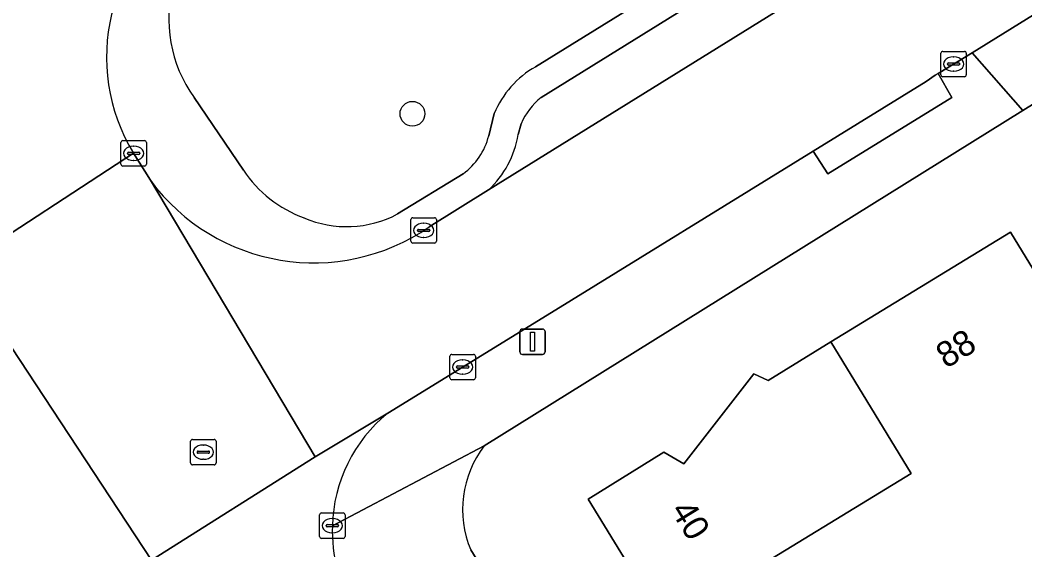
# Model space of a CAD drawing. Extents: x 160030 to 160839, y 385325 to 386450.
# Drawn here: x 160346.19 to 160385.75, y 386281.53 to 386302.37 of the extents above; entities that cross this region are included whole.
import ezdxf

# ---------------------------------------------------------------- set-up
doc = ezdxf.new("R2010")
doc.units = 0
for name, color, linetype in [('IMGEO_Berm_groen', 7, 'Continuous'), ('IMGEO_Boom', 7, 'Continuous'), ('IMGEO_Erf', 7, 'Continuous'), ('IMGEO_Kolk', 7, 'Continuous'), ('IMGEO_Lichtmast', 7, 'Continuous'), ('IMGEO_Pand', 7, 'Continuous'), ('IMGEO_Pand_nummerreeks', 7, 'Continuous'), ('IMGEO_Parkeervlak_open', 7, 'Continuous'), ('IMGEO_Rijbaan_lokaal_gesloten', 7, 'Continuous'), ('IMGEO_Rijbaan_lokaal_open', 7, 'Continuous'), ('IMGEO_Rijbaan_regionaal_gesloten', 7, 'Continuous'), ('IMGEO_Rioolput', 7, 'Continuous'), ('IMGEO_Voetpad_open', 7, 'Continuous')]:
    doc.layers.add(name, color=color, linetype=linetype)

msp = doc.modelspace()

# ---------------------------------------------------------------- linework, layer by layer
at = {"layer": 'IMGEO_Berm_groen'}
for points in [[(160366.485, 386300.541), (160378.982, 386308.281), (160400.825, 386321.832), (160419.325, 386333.262), (160442.24, 386347.645), (160462.986, 386360.46)], [(160353.042, 386299.333), (160354.976, 386296.473)], [(160364.636, 386297.822), (160364.853, 386298.694)], [(160361.049, 386294.746), (160363.628, 386296.329)]]:
    msp.add_lwpolyline(points, dxfattribs=at)
for centre, radius, start, end in [((160357.292, 386302.42), 5.253, 164.2612, 215.9952), ((160368.328, 386297.268), 3.756, 119.3807, 157.692), ((160362.101, 386298.447), 2.611, 305.7909, 346.1585), ((160359.053, 386299.192), 4.9, 213.7031, 249.8427), ((160359.045, 386298.531), 4.283, 246.8879, 297.8983)]:
    msp.add_arc(centre, radius, start, end, dxfattribs=at)
at = {"layer": 'IMGEO_Boom'}
msp.add_circle((160361.635, 386298.688), 0.489, dxfattribs=at)
at = {"layer": 'IMGEO_Erf'}
for points in [[(160501.81, 386370.613), (160500, 386369.65), (160497.076, 386368.094), (160477.207, 386355.738), (160471.584, 386352.242), (160451.942, 386340.027), (160448.402, 386337.826), (160446.333, 386336.538), (160432.599, 386327.999), (160427.209, 386324.647), (160407.062, 386312.118), (160401.445, 386308.625), (160388.265, 386300.429), (160385.669, 386298.814), (160364.454, 386285.622)], [(160389.95, 386254.196), (160385.638, 386261.254), (160381.806, 386267.526), (160377.974, 386273.798), (160375.969, 386277.081), (160373.443, 386275.537), (160368.549, 386283.518), (160371.535, 386285.375), (160372.314, 386284.918), (160375.07, 386288.457), (160375.633, 386288.199), (160378.105, 386289.71), (160385.175, 386294.031), (160388.325, 386288.877)], [(160363.927, 386281.527), (160383.364, 386250), (160385.914, 386245.865)]]:
    msp.add_lwpolyline(points, dxfattribs=at)
msp.add_arc((160367.745, 386283.117), 4.136, 142.7252, 202.6082, dxfattribs=at)
at = {"layer": 'IMGEO_Kolk'}
for p, q in [((160382.437, 386300.218), (160382.437, 386301.07)), ((160382.512, 386301.144), (160383.364, 386301.144)), ((160382.925, 386300.924), (160382.95, 386300.924)), ((160383.438, 386301.07), (160383.438, 386300.218)), ((160382.696, 386300.638), (160382.696, 386300.65)), ((160383.134, 386300.601), (160382.736, 386300.601)), ((160382.739, 386300.687), (160383.137, 386300.687)), ((160383.18, 386300.65), (160383.18, 386300.638)), ((160383.364, 386300.144), (160382.512, 386300.144)), ((160382.948, 386300.364), (160382.923, 386300.364)), ((160350.232, 386297.633), (160351.084, 386297.633)), ((160350.157, 386296.707), (160350.157, 386297.559)), ((160350.645, 386297.413), (160350.67, 386297.413)), ((160351.158, 386297.559), (160351.158, 386296.707)), ((160350.416, 386297.127), (160350.416, 386297.139)), ((160350.854, 386297.09), (160350.456, 386297.09)), ((160350.459, 386297.176), (160350.857, 386297.176)), ((160350.668, 386296.853), (160350.643, 386296.853)), ((160350.9, 386297.139), (160350.9, 386297.127)), ((160351.084, 386296.633), (160350.232, 386296.633)), ((160361.575, 386293.672), (160361.575, 386294.524)), ((160361.65, 386294.598), (160362.502, 386294.598)), ((160362.576, 386294.524), (160362.576, 386293.672)), ((160361.834, 386294.092), (160361.834, 386294.104)), ((160362.272, 386294.055), (160361.874, 386294.055)), ((160361.877, 386294.141), (160362.275, 386294.141)), ((160362.063, 386294.378), (160362.088, 386294.378)), ((160362.318, 386294.104), (160362.318, 386294.092)), ((160362.086, 386293.818), (160362.061, 386293.818)), ((160362.502, 386293.598), (160361.65, 386293.598)), ((160363.109, 386288.296), (160363.109, 386289.148)), ((160363.184, 386289.222), (160364.036, 386289.222)), ((160363.597, 386289.002), (160363.622, 386289.002)), ((160364.11, 386289.148), (160364.11, 386288.296)), ((160363.368, 386288.716), (160363.368, 386288.728)), ((160363.806, 386288.679), (160363.408, 386288.679)), ((160363.411, 386288.765), (160363.809, 386288.765)), ((160363.852, 386288.728), (160363.852, 386288.716)), ((160364.036, 386288.222), (160363.184, 386288.222)), ((160363.62, 386288.442), (160363.595, 386288.442)), ((160358.055, 386282.979), (160358.907, 386282.979)), ((160357.98, 386282.053), (160357.98, 386282.905)), ((160358.468, 386282.759), (160358.493, 386282.759)), ((160358.981, 386282.905), (160358.981, 386282.053)), ((160358.239, 386282.473), (160358.239, 386282.485)), ((160358.677, 386282.436), (160358.279, 386282.436)), ((160358.282, 386282.522), (160358.68, 386282.522)), ((160358.491, 386282.199), (160358.466, 386282.199)), ((160358.723, 386282.485), (160358.723, 386282.473)), ((160358.907, 386281.979), (160358.055, 386281.979))]:
    msp.add_line(p, q, dxfattribs=at)
for points in [[(160382.437, 386300.218), (160382.437, 386301.07)], [(160382.512, 386301.144), (160383.364, 386301.144)], [(160383.438, 386301.07), (160383.438, 386300.218)], [(160383.364, 386300.144), (160382.512, 386300.144)], [(160350.232, 386297.633), (160351.084, 386297.633)], [(160350.157, 386296.707), (160350.157, 386297.559)], [(160351.158, 386297.559), (160351.158, 386296.707)], [(160351.084, 386296.633), (160350.232, 386296.633)], [(160361.575, 386293.672), (160361.575, 386294.524)], [(160361.65, 386294.598), (160362.502, 386294.598)], [(160362.576, 386294.524), (160362.576, 386293.672)], [(160362.502, 386293.598), (160361.65, 386293.598)], [(160363.109, 386288.296), (160363.109, 386289.148)], [(160363.184, 386289.222), (160364.036, 386289.222)], [(160364.11, 386289.148), (160364.11, 386288.296)], [(160364.036, 386288.222), (160363.184, 386288.222)], [(160358.055, 386282.979), (160358.907, 386282.979)], [(160357.98, 386282.053), (160357.98, 386282.905)], [(160358.981, 386282.905), (160358.981, 386282.053)], [(160358.907, 386281.979), (160358.055, 386281.979)]]:
    msp.add_lwpolyline(points, dxfattribs=at)
for centre, radius, start, end in [((160382.514, 386301.068), 0.0765, 91.552, 178.448), ((160382.514, 386301.068), 0.0765, 91.552, 178.448), ((160383.362, 386301.068), 0.0765, 1.552, 88.448), ((160383.362, 386301.068), 0.0765, 1.552, 88.448), ((160382.736, 386300.647), 0.0403, 85.8775, 175.7526), ((160382.733, 386300.637), 0.0366, 178.938, 274.7102), ((160383.137, 386300.644), 0.043, 264.8664, 352.4533), ((160383.141, 386300.649), 0.0386, 1.7309, 96.639), ((160382.514, 386300.22), 0.0765, 181.552, 268.448), ((160382.514, 386300.22), 0.0765, 181.552, 268.448), ((160383.362, 386300.22), 0.0765, 271.552, 358.448), ((160383.362, 386300.22), 0.0765, 271.552, 358.448), ((160350.234, 386297.557), 0.0765, 91.552, 178.448), ((160350.234, 386297.557), 0.0765, 91.552, 178.448), ((160351.082, 386297.557), 0.0765, 1.552, 88.448), ((160351.082, 386297.557), 0.0765, 1.552, 88.448), ((160350.456, 386297.136), 0.0403, 85.8775, 175.7526), ((160350.453, 386297.126), 0.0366, 178.938, 274.7102), ((160350.857, 386297.133), 0.043, 264.8664, 352.4533), ((160350.861, 386297.138), 0.0386, 1.7309, 96.639), ((160350.234, 386296.709), 0.0765, 181.552, 268.448), ((160350.234, 386296.709), 0.0765, 181.552, 268.448), ((160351.082, 386296.709), 0.0765, 271.552, 358.448), ((160351.082, 386296.709), 0.0765, 271.552, 358.448), ((160361.652, 386294.522), 0.0765, 91.552, 178.448), ((160361.652, 386294.522), 0.0765, 91.552, 178.448), ((160362.5, 386294.522), 0.0765, 1.552, 88.448), ((160362.5, 386294.522), 0.0765, 1.552, 88.448), ((160361.874, 386294.101), 0.0403, 85.8775, 175.7526), ((160361.871, 386294.091), 0.0366, 178.938, 274.7102), ((160362.275, 386294.098), 0.043, 264.8664, 352.4533), ((160362.279, 386294.103), 0.0386, 1.7309, 96.639), ((160361.652, 386293.674), 0.0765, 181.552, 268.448), ((160361.652, 386293.674), 0.0765, 181.552, 268.448), ((160362.5, 386293.674), 0.0765, 271.552, 358.448), ((160362.5, 386293.674), 0.0765, 271.552, 358.448), ((160363.186, 386289.146), 0.0765, 91.552, 178.448), ((160363.186, 386289.146), 0.0765, 91.552, 178.448), ((160364.034, 386289.146), 0.0765, 1.552, 88.448), ((160364.034, 386289.146), 0.0765, 1.552, 88.448), ((160363.408, 386288.725), 0.0403, 85.8775, 175.7526), ((160363.405, 386288.715), 0.0366, 178.938, 274.7102), ((160363.809, 386288.722), 0.043, 264.8664, 352.4533), ((160363.813, 386288.727), 0.0386, 1.7309, 96.639), ((160363.186, 386288.298), 0.0765, 181.552, 268.448), ((160363.186, 386288.298), 0.0765, 181.552, 268.448), ((160364.034, 386288.298), 0.0765, 271.552, 358.448), ((160364.034, 386288.298), 0.0765, 271.552, 358.448), ((160358.057, 386282.903), 0.0765, 91.552, 178.448), ((160358.057, 386282.903), 0.0765, 91.552, 178.448), ((160358.905, 386282.903), 0.0765, 1.552, 88.448), ((160358.905, 386282.903), 0.0765, 1.552, 88.448), ((160358.279, 386282.482), 0.0403, 85.8775, 175.7526), ((160358.276, 386282.472), 0.0366, 178.938, 274.7102), ((160358.68, 386282.479), 0.043, 264.8664, 352.4533), ((160358.684, 386282.484), 0.0386, 1.7309, 96.639), ((160358.057, 386282.055), 0.0765, 181.552, 268.448), ((160358.057, 386282.055), 0.0765, 181.552, 268.448), ((160358.905, 386282.055), 0.0765, 271.552, 358.448), ((160358.905, 386282.055), 0.0765, 271.552, 358.448)]:
    msp.add_arc(centre, radius, start, end, dxfattribs=at)
for centre, major_axis, ratio, start_param, end_param in [((160382.924, 386300.644), (-0.387, 0.002), 0.722429, 4.712389, 7.853982), ((160382.949, 386300.644), (-0.39, 0.002), 0.717154, 1.570796, 4.712389), ((160350.644, 386297.133), (-0.387, 0.002), 0.722429, 4.712389, 7.853982), ((160350.669, 386297.133), (-0.39, 0.002), 0.717154, 1.570796, 4.712389), ((160362.062, 386294.098), (-0.387, 0.002), 0.722429, 4.712389, 7.853982), ((160362.087, 386294.098), (-0.39, 0.002), 0.717154, 1.570796, 4.712389), ((160363.596, 386288.722), (-0.387, 0.002), 0.722429, 4.712389, 7.853982), ((160363.621, 386288.722), (-0.39, 0.002), 0.717154, 1.570796, 4.712389), ((160358.467, 386282.479), (-0.387, 0.002), 0.722429, 4.712389, 7.853982), ((160358.492, 386282.479), (-0.39, 0.002), 0.717154, 1.570796, 4.712389)]:
    msp.add_ellipse(centre, major_axis=major_axis, ratio=ratio, start_param=start_param, end_param=end_param, dxfattribs=at)
at = {"layer": 'IMGEO_Lichtmast'}
for p, q in [((160365.864, 386289.316), (160365.864, 386290.116)), ((160365.864, 386290.116), (160365.864, 386289.316)), ((160365.964, 386290.216), (160366.754, 386290.216)), ((160366.754, 386290.216), (160365.964, 386290.216)), ((160366.854, 386290.116), (160366.854, 386289.316)), ((160366.854, 386289.316), (160366.854, 386290.116)), ((160366.754, 386289.216), (160365.964, 386289.216)), ((160365.964, 386289.216), (160366.754, 386289.216))]:
    msp.add_line(p, q, dxfattribs=at)
msp.add_lwpolyline([(160366.284, 386290.091), (160366.434, 386290.091), (160366.434, 386289.341), (160366.284, 386289.341), (160366.284, 386290.091)], dxfattribs=at)
for centre, start, end in [((160365.964, 386290.116), 90, 180), ((160365.964, 386290.116), 90, 180), ((160366.754, 386290.116), 0, 90), ((160366.754, 386290.116), 360, 90), ((160365.964, 386289.316), 180, 270), ((160365.964, 386289.316), 180, 270), ((160366.754, 386289.316), 270, 0), ((160366.754, 386289.316), 270, 0)]:
    msp.add_arc(centre, 0.1, start, end, dxfattribs=at)
at = {"layer": 'IMGEO_Pand'}
for points in [[(160393.058, 386283.507), (160391.989, 386285.256), (160389.382, 386289.523), (160388.325, 386288.877), (160385.175, 386294.031), (160378.105, 386289.71), (160381.27, 386284.535), (160374.09, 386280.15), (160375.969, 386277.081), (160377.974, 386273.798), (160385.886, 386278.632), (160385.666, 386278.991), (160387.986, 386280.409)], [(160378.105, 386289.71), (160375.633, 386288.199), (160375.07, 386288.457), (160372.314, 386284.918), (160371.535, 386285.375), (160368.549, 386283.518), (160373.443, 386275.537), (160375.969, 386277.081), (160374.09, 386280.15), (160381.27, 386284.535)]]:
    msp.add_lwpolyline(points, close=True, dxfattribs=at)
at = {"layer": 'IMGEO_Parkeervlak_open'}
for points in [[(160364.627, 386295.69), (160385.317, 386308.529), (160387.671, 386309.99), (160402.589, 386319.219), (160423.957, 386332.455), (160432.623, 386337.863), (160431.569, 386339.563), (160422.901, 386334.154), (160402.029, 386321.224), (160386.048, 386311.337), (160366.696, 386299.328)], [(160365.911, 386298.299), (160365.795, 386297.869)]]:
    msp.add_lwpolyline(points, dxfattribs=at)
for centre, radius, start, end in [((160368.319, 386297.276), 2.616, 128.3386, 156.9831), ((160362.076, 386298.46), 3.765, 312.6412, 350.9739)]:
    msp.add_arc(centre, radius, start, end, dxfattribs=at)
at = {"layer": 'IMGEO_Rijbaan_lokaal_gesloten'}
msp.add_lwpolyline([(160350.654, 386297.136), (160343.77, 386292.658), (160344.208, 386291.967), (160351.355, 386281.117), (160357.805, 386285.189), (160351.316, 386296.073)], close=True, dxfattribs=at)
at = {"layer": 'IMGEO_Rijbaan_lokaal_open'}
for points in [[(160351.316, 386296.073), (160357.805, 386285.189), (160360.66, 386286.906), (160367.11, 386290.873), (160377.415, 386297.214), (160381.857, 386299.96), (160382.22, 386300.212), (160382.326, 386300.276), (160383.67, 386301.087), (160386.737, 386302.995), (160388.195, 386303.901), (160385.317, 386308.529), (160364.627, 386295.69), (160362.298, 386294.245)], [(160303.238, 386251.232), (160345.854, 386277.767), (160346.86, 386278.383), (160351.355, 386281.117), (160344.208, 386291.967)], [(160360.66, 386286.906), (160357.805, 386285.189), (160351.355, 386281.117), (160346.86, 386278.383)]]:
    msp.add_lwpolyline(points, dxfattribs=at)
for centre, radius, start, end in [((160357.748, 386300.811), 7.989, 216.3789, 304.7201), ((160364.363, 386282.334), 5.883, 129.0008, 178.5857), ((160364.275, 386282.272), 5.798, 177.9569, 212.5125)]:
    msp.add_arc(centre, radius, start, end, dxfattribs=at)
at = {"layer": 'IMGEO_Rijbaan_regionaal_gesloten'}
msp.add_lwpolyline([(160343.77, 386292.658), (160350.654, 386297.136)], dxfattribs=at)
msp.add_arc((160356.907, 386300.932), 7.315, 122.3686, 211.2573, dxfattribs=at)
at = {"layer": 'IMGEO_Rioolput'}
for p, q in [((160352.9, 386284.947), (160352.9, 386285.799)), ((160352.975, 386285.873), (160353.827, 386285.873)), ((160353.901, 386285.799), (160353.901, 386284.947)), ((160353.159, 386285.367), (160353.159, 386285.379)), ((160353.202, 386285.416), (160353.6, 386285.416)), ((160353.388, 386285.653), (160353.413, 386285.653)), ((160353.643, 386285.379), (160353.643, 386285.367)), ((160353.597, 386285.33), (160353.199, 386285.33)), ((160353.411, 386285.093), (160353.386, 386285.093)), ((160353.827, 386284.873), (160352.975, 386284.873))]:
    msp.add_line(p, q, dxfattribs=at)
for points in [[(160352.9, 386284.947), (160352.9, 386285.799)], [(160352.975, 386285.873), (160353.827, 386285.873)], [(160353.901, 386285.799), (160353.901, 386284.947)], [(160353.827, 386284.873), (160352.975, 386284.873)]]:
    msp.add_lwpolyline(points, dxfattribs=at)
for centre, radius, start, end in [((160352.977, 386285.797), 0.0765, 91.552, 178.448), ((160352.977, 386285.797), 0.0765, 91.552, 178.448), ((160353.825, 386285.797), 0.0765, 1.552, 88.448), ((160353.825, 386285.797), 0.0765, 1.552, 88.448), ((160353.199, 386285.376), 0.0403, 85.8775, 175.7526), ((160353.196, 386285.366), 0.0366, 178.938, 274.7102), ((160353.6, 386285.373), 0.043, 264.8664, 352.4533), ((160353.604, 386285.378), 0.0386, 1.7309, 96.639), ((160352.977, 386284.949), 0.0765, 181.552, 268.448), ((160352.977, 386284.949), 0.0765, 181.552, 268.448), ((160353.825, 386284.949), 0.0765, 271.552, 358.448), ((160353.825, 386284.949), 0.0765, 271.552, 358.448)]:
    msp.add_arc(centre, radius, start, end, dxfattribs=at)
for centre, major_axis, ratio, start_param, end_param in [((160353.387, 386285.373), (-0.387, 0.002), 0.722429, 4.712389, 7.853982), ((160353.412, 386285.373), (-0.39, 0.002), 0.717154, 1.570796, 4.712389)]:
    msp.add_ellipse(centre, major_axis=major_axis, ratio=ratio, start_param=start_param, end_param=end_param, dxfattribs=at)
at = {"layer": 'IMGEO_Voetpad_open'}
for points in [[(160490.493, 386377.61), (160485.01, 386374.289), (160462.986, 386360.46), (160442.24, 386347.645), (160419.325, 386333.262), (160400.825, 386321.832), (160378.982, 386308.281), (160366.485, 386300.541)], [(160366.696, 386299.328), (160386.048, 386311.337), (160402.029, 386321.224), (160422.901, 386334.154), (160431.569, 386339.563), (160433.911, 386341.024), (160445.481, 386348.243), (160456.299, 386355.189), (160491.267, 386376.96)], [(160385.669, 386298.814), (160383.67, 386301.087), (160382.326, 386300.276), (160382.874, 386299.335), (160377.992, 386296.331), (160377.415, 386297.214), (160367.11, 386290.873), (160360.66, 386286.906)], [(160354.976, 386296.473), (160353.042, 386299.333)], [(160358.481, 386282.479), (160364.454, 386285.622), (160385.669, 386298.814)], [(160364.853, 386298.694), (160364.636, 386297.822)], [(160365.795, 386297.869), (160365.911, 386298.299)], [(160350.654, 386297.136), (160351.316, 386296.073)], [(160363.628, 386296.329), (160361.049, 386294.746)], [(160362.298, 386294.245), (160364.627, 386295.69)], [(160364.454, 386285.622), (160358.481, 386282.479)], [(160385.914, 386245.865), (160383.364, 386250), (160363.927, 386281.527)]]:
    msp.add_lwpolyline(points, dxfattribs=at)
for points in [[(160383.67, 386301.087), (160385.669, 386298.814), (160388.265, 386300.429), (160386.737, 386302.995)], [(160382.22, 386300.212), (160381.857, 386299.96), (160377.415, 386297.214), (160377.992, 386296.331), (160382.874, 386299.335), (160382.326, 386300.276)]]:
    msp.add_lwpolyline(points, close=True, dxfattribs=at)
for centre, radius, start, end in [((160356.907, 386300.932), 7.315, 122.3686, 211.2573), ((160357.292, 386302.42), 5.253, 164.2612, 215.9952), ((160368.328, 386297.268), 3.756, 119.3807, 157.692), ((160368.319, 386297.276), 2.616, 128.3386, 156.9831), ((160362.101, 386298.447), 2.611, 305.7909, 346.1585), ((160362.076, 386298.46), 3.765, 312.6412, 350.9739), ((160359.053, 386299.192), 4.9, 213.7031, 249.8427), ((160357.748, 386300.811), 7.989, 216.3789, 304.7201), ((160359.045, 386298.531), 4.283, 246.8879, 297.8983), ((160364.363, 386282.334), 5.883, 129.0008, 178.5857), ((160367.745, 386283.117), 4.136, 142.7252, 202.6082), ((160364.275, 386282.272), 5.798, 177.9569, 212.5125)]:
    msp.add_arc(centre, radius, start, end, dxfattribs=at)

# ---------------------------------------------------------------- texts
at = {"layer": 'IMGEO_Pand_nummerreeks'}
for s, rotation, p in [('88', 31.4325, (160382.648, 386288.643)), ('40', 301.5169, (160371.772, 386283.082))]:
    msp.add_text(s, height=1, rotation=rotation, dxfattribs=at).set_placement(p)

doc.saveas('drawing.dxf')
